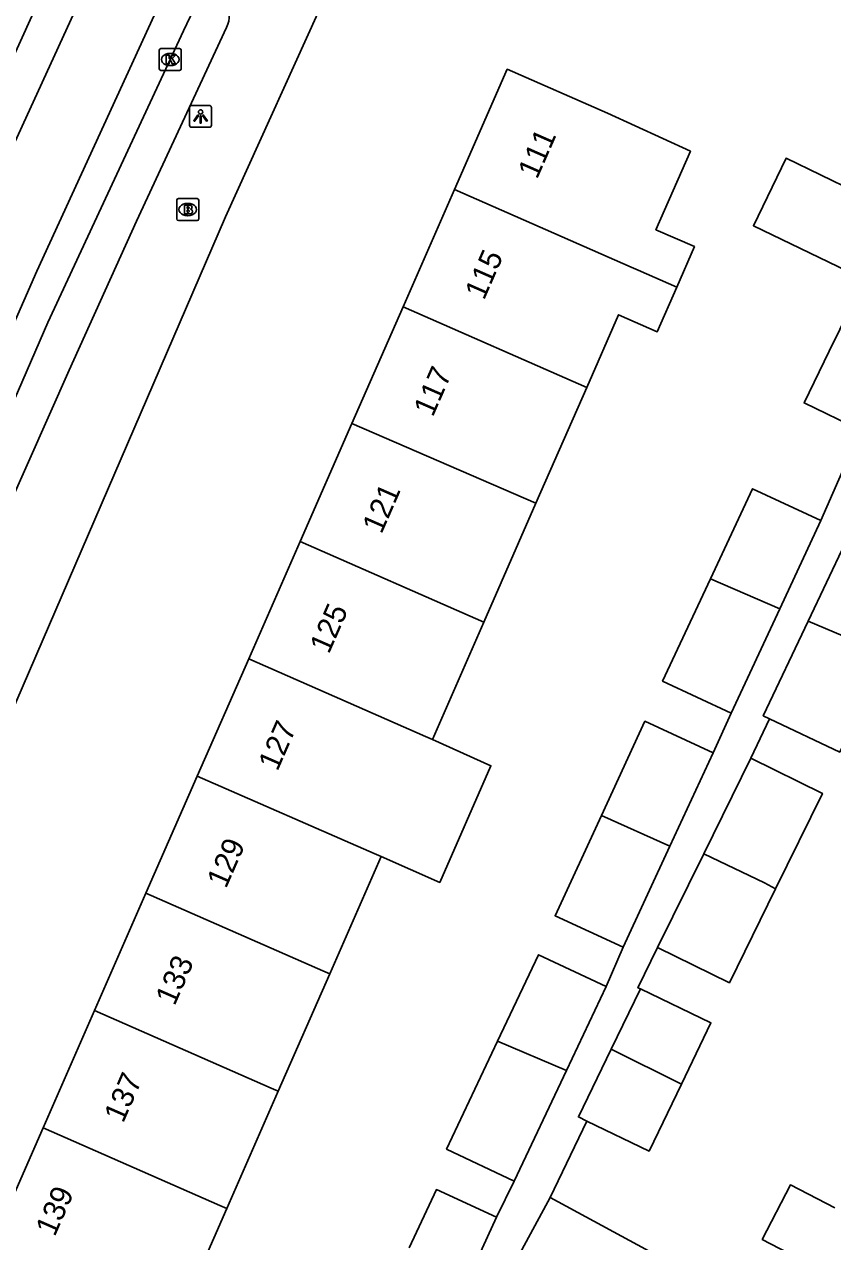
# Model space of a CAD drawing. Extents: x 160356 to 161355, y 381727 to 382845.
# Drawn here: x 160737 to 160773.9, y 382053.9 to 382109.5 of the extents above; entities that cross this region are included whole.
import ezdxf

# ---------------------------------------------------------------- set-up
doc = ezdxf.new("R2010")
doc.units = 0
for name, color, linetype in [('IMGEO_Brandkraan', 7, 'Continuous'), ('IMGEO_Kolk', 7, 'Continuous'), ('IMGEO_Lichtpunt', 7, 'Continuous'), ('IMGEO_Pand', 7, 'Continuous'), ('IMGEO_Pand_nummerreeks', 7, 'Continuous'), ('IMGEO_Rijbaan_lokaal_gesloten', 7, 'Continuous'), ('IMGEO_Voetpad_open', 7, 'Continuous')]:
    doc.layers.add(name, color=color, linetype=linetype)

msp = doc.modelspace()

# ---------------------------------------------------------------- linework, layer by layer
at = {"layer": 'IMGEO_Brandkraan'}
for p, q in [((160743.929, 382100.642), (160743.929, 382101.494)), ((160744.004, 382101.568), (160744.856, 382101.568)), ((160744.93, 382101.494), (160744.93, 382100.642)), ((160744.417, 382101.348), (160744.442, 382101.348)), ((160744.856, 382100.568), (160744.004, 382100.568)), ((160744.44, 382100.788), (160744.415, 382100.788))]:
    msp.add_line(p, q, dxfattribs=at)
for points in [[(160743.929, 382100.642), (160743.929, 382101.494)], [(160744.004, 382101.568), (160744.856, 382101.568)], [(160744.93, 382101.494), (160744.93, 382100.642)], [(160744.277, 382101.268), (160744.277, 382100.868), (160744.49, 382100.868)], [(160744.508, 382101.268), (160744.277, 382101.268)], [(160744.456, 382101.187), (160744.402, 382101.187), (160744.402, 382101.111)], [(160744.402, 382101.111), (160744.455, 382101.111)], [(160744.464, 382101.035), (160744.402, 382101.035), (160744.402, 382100.954)], [(160744.402, 382100.954), (160744.464, 382100.954)], [(160744.856, 382100.568), (160744.004, 382100.568)]]:
    msp.add_lwpolyline(points, dxfattribs=at)
for centre, radius, start, end in [((160744.006, 382101.492), 0.0765, 91.552, 178.448), ((160744.006, 382101.492), 0.0765, 91.552, 178.448), ((160744.854, 382101.492), 0.0765, 1.552, 88.448), ((160744.854, 382101.492), 0.0765, 1.552, 88.448), ((160744.457, 382101.149), 0.0379, 267.8285, 90.9355), ((160744.465, 382100.994), 0.0404, 269.8759, 90.5077), ((160744.496, 382101.119), 0.251, 268.6676, 293.5347), ((160744.512, 382101.123), 0.145, 59.4692, 91.5367), ((160744.537, 382101.17), 0.0922, 285.5137, 58.1501), ((160744.542, 382100.978), 0.105, 301.3115, 78.989), ((160744.006, 382100.644), 0.0765, 181.552, 268.448), ((160744.006, 382100.644), 0.0765, 181.552, 268.448), ((160744.854, 382100.644), 0.0765, 271.552, 358.448), ((160744.854, 382100.644), 0.0765, 271.552, 358.448)]:
    msp.add_arc(centre, radius, start, end, dxfattribs=at)
for centre, major_axis, ratio, start_param, end_param in [((160744.416, 382101.068), (-0.387, 0.002), 0.722429, 4.712389, 7.853982), ((160744.441, 382101.068), (-0.39, 0.002), 0.717154, 1.570796, 4.712389)]:
    msp.add_ellipse(centre, major_axis=major_axis, ratio=ratio, start_param=start_param, end_param=end_param, dxfattribs=at)
at = {"layer": 'IMGEO_Kolk'}
for p, q in [((160743.13, 382107.498), (160743.13, 382108.35)), ((160743.205, 382108.424), (160744.057, 382108.424)), ((160743.618, 382108.204), (160743.643, 382108.204)), ((160744.131, 382108.35), (160744.131, 382107.498)), ((160743.641, 382107.644), (160743.616, 382107.644)), ((160744.057, 382107.424), (160743.205, 382107.424))]:
    msp.add_line(p, q, dxfattribs=at)
for points in [[(160743.13, 382107.498), (160743.13, 382108.35)], [(160743.205, 382108.424), (160744.057, 382108.424)], [(160743.451, 382108.124), (160743.574, 382108.124), (160743.574, 382107.973), (160743.704, 382108.124), (160743.868, 382108.124), (160743.722, 382107.973), (160743.875, 382107.724), (160743.723, 382107.724), (160743.638, 382107.888), (160743.574, 382107.821), (160743.574, 382107.724), (160743.451, 382107.724), (160743.451, 382108.124)], [(160744.131, 382108.35), (160744.131, 382107.498)], [(160744.057, 382107.424), (160743.205, 382107.424)]]:
    msp.add_lwpolyline(points, dxfattribs=at)
for centre, start, end in [((160743.207, 382108.348), 91.552, 178.448), ((160743.207, 382108.348), 91.552, 178.448), ((160744.055, 382108.348), 1.552, 88.448), ((160744.055, 382108.348), 1.552, 88.448), ((160743.207, 382107.5), 181.552, 268.448), ((160743.207, 382107.5), 181.552, 268.448), ((160744.055, 382107.5), 271.552, 358.448), ((160744.055, 382107.5), 271.552, 358.448)]:
    msp.add_arc(centre, 0.0765, start, end, dxfattribs=at)
for centre, major_axis, ratio, start_param, end_param in [((160743.617, 382107.924), (-0.387, 0.002), 0.722429, 4.712389, 7.853982), ((160743.642, 382107.924), (-0.39, 0.002), 0.717154, 1.570796, 4.712389)]:
    msp.add_ellipse(centre, major_axis=major_axis, ratio=ratio, start_param=start_param, end_param=end_param, dxfattribs=at)
at = {"layer": 'IMGEO_Lichtpunt'}
for p, q in [((160745.418, 382105.823), (160744.61, 382105.823)), ((160745.418, 382105.823), (160744.61, 382105.823)), ((160744.516, 382105.728), (160744.516, 382104.921)), ((160744.516, 382105.728), (160744.516, 382104.921)), ((160745.512, 382104.921), (160745.512, 382105.728)), ((160745.512, 382104.921), (160745.512, 382105.728)), ((160744.61, 382104.827), (160745.418, 382104.827)), ((160744.61, 382104.827), (160745.418, 382104.827))]:
    msp.add_line(p, q, dxfattribs=at)
for points in [[(160744.89, 382105.392), (160744.929, 382105.364), (160744.741, 382105.102), (160744.703, 382105.129), (160744.89, 382105.392)], [(160744.992, 382105.344), (160745.039, 382105.344), (160745.039, 382105.022), (160744.992, 382105.022), (160744.992, 382105.344)], [(160745.102, 382105.364), (160745.14, 382105.391), (160745.327, 382105.129), (160745.288, 382105.101), (160745.102, 382105.364)]]:
    msp.add_lwpolyline(points, dxfattribs=at)
msp.add_circle((160745.015, 382105.526), 0.0994, dxfattribs=at)
for centre, start, end in [((160744.61, 382105.728), 90, 180), ((160744.61, 382105.728), 90, 180), ((160745.418, 382105.728), 0, 90), ((160745.418, 382105.728), 0, 90), ((160744.61, 382104.921), 180, 270), ((160744.61, 382104.921), 180, 270), ((160745.418, 382104.921), 270, 0), ((160745.418, 382104.921), 270, 360)]:
    msp.add_arc(centre, 0.0946, start, end, dxfattribs=at)
at = {"layer": 'IMGEO_Pand'}
for points in [[(160766.774, 382097.523), (160767.586, 382099.373), (160765.825, 382100.146), (160767.399, 382103.734), (160763.609, 382105.468), (160759.03, 382107.477), (160756.618, 382101.977)], [(160776.482, 382101.128), (160771.77, 382103.411), (160770.278, 382100.33), (160774.99, 382098.048), (160776.482, 382101.128)], [(160756.618, 382101.977), (160754.268, 382096.618)], [(160766.774, 382097.523), (160765.015, 382098.298), (160764.701, 382098.432), (160756.618, 382101.977)], [(160762.664, 382092.936), (160764.121, 382096.259), (160765.882, 382095.487), (160766.774, 382097.523)], [(160751.933, 382091.294), (160754.268, 382096.618)], [(160754.268, 382096.618), (160762.664, 382092.936)], [(160774.716, 382096.58), (160773.745, 382094.589), (160772.595, 382092.231), (160775.167, 382090.985)], [(160762.664, 382092.936), (160760.344, 382087.647)], [(160749.567, 382085.899), (160751.933, 382091.294)], [(160751.933, 382091.294), (160760.344, 382087.647)], [(160768.316, 382084.191), (160770.241, 382088.313), (160773.366, 382086.853)], [(160760.344, 382087.647), (160757.963, 382082.217)], [(160772.785, 382082.262), (160775.293, 382087.553)], [(160773.366, 382086.853), (160771.482, 382082.818)], [(160747.217, 382080.54), (160749.567, 382085.899)], [(160749.567, 382085.899), (160757.963, 382082.217)], [(160769.258, 382078.06), (160766.133, 382079.52), (160768.316, 382084.191)], [(160768.316, 382084.191), (160771.482, 382082.818)], [(160771.482, 382082.818), (160769.258, 382078.06)], [(160757.963, 382082.217), (160755.612, 382076.855)], [(160771.012, 382077.8), (160770.732, 382077.933), (160772.785, 382082.262)], [(160772.785, 382082.262), (160775.837, 382080.962), (160776.32, 382080.705)], [(160744.866, 382075.181), (160747.217, 382080.54)], [(160755.612, 382076.855), (160755.3, 382076.995), (160747.217, 382080.54)], [(160776.32, 382080.705), (160774.222, 382076.278), (160771.012, 382077.8)], [(160763.334, 382073.384), (160765.323, 382077.683), (160768.44, 382076.241)], [(160755.612, 382076.855), (160758.284, 382075.654), (160755.946, 382070.322), (160753.262, 382071.498)], [(160768.44, 382076.241), (160766.467, 382071.976)], [(160768.011, 382071.633), (160770.156, 382075.996)], [(160770.156, 382075.996), (160773.435, 382074.384), (160771.295, 382070.031)], [(160742.516, 382069.822), (160744.866, 382075.181)], [(160744.866, 382075.181), (160752.95, 382071.636), (160753.262, 382071.498)], [(160764.332, 382067.359), (160761.215, 382068.8), (160763.334, 382073.384)], [(160763.334, 382073.384), (160766.467, 382071.976)], [(160766.467, 382071.976), (160764.332, 382067.359)], [(160753.262, 382071.498), (160750.917, 382066.149)], [(160765.904, 382067.347), (160768.011, 382071.633)], [(160771.295, 382070.031), (160770.788, 382070.295), (160768.011, 382071.633)], [(160740.165, 382064.462), (160742.516, 382069.822)], [(160750.917, 382066.149), (160750.6, 382066.277), (160742.516, 382069.822)], [(160771.295, 382070.031), (160769.182, 382065.735), (160765.904, 382067.347)], [(160758.588, 382063.06), (160760.458, 382067.016), (160763.546, 382065.557)], [(160750.917, 382066.149), (160748.563, 382060.783)], [(160763.546, 382065.557), (160761.733, 382061.722)], [(160765.113, 382065.457), (160763.781, 382062.699)], [(160766.991, 382061.108), (160768.339, 382063.899), (160765.113, 382065.457)], [(160737.815, 382059.102), (160740.165, 382064.462)], [(160740.165, 382064.462), (160748.249, 382060.917), (160748.563, 382060.783)], [(160759.348, 382056.675), (160756.26, 382058.134), (160758.588, 382063.06)], [(160758.588, 382063.06), (160761.733, 382061.722)], [(160763.781, 382062.699), (160762.284, 382059.601), (160762.67, 382059.414)], [(160766.991, 382061.108), (160763.781, 382062.699)], [(160761.733, 382061.722), (160759.348, 382056.675)], [(160748.563, 382060.783), (160746.214, 382055.425)], [(160762.67, 382059.414), (160765.51, 382058.043), (160766.991, 382061.108)], [(160737.815, 382059.102), (160735.404, 382053.605), (160739.983, 382051.597), (160743.832, 382049.994), (160746.214, 382055.425)], [(160746.214, 382055.425), (160745.898, 382055.557), (160737.815, 382059.102)], [(160782.186, 382051.184), (160779.417, 382045.859), (160774.981, 382048.166), (160771.232, 382050.115), (160772.709, 382052.955), (160770.681, 382054.01), (160771.973, 382056.494), (160774.003, 382055.443)], [(160758.545, 382055.017), (160755.794, 382056.283), (160754.549, 382053.617)], [(160759.299, 382052.804), (160760.985, 382055.925)], [(160760.985, 382055.925), (160766.254, 382053.077), (160764.599, 382050.016)], [(160757.306, 382052.327), (160758.545, 382055.017)]]:
    msp.add_lwpolyline(points, dxfattribs=at)
at = {"layer": 'IMGEO_Rijbaan_lokaal_gesloten'}
for points in [[(160704.275, 382025.25), (160710.123, 382039.204), (160720.494, 382066.374), (160724.887, 382077.653), (160727.444, 382083.882), (160731.871, 382093.997), (160742.756, 382117.768), (160747.076, 382126.71), (160748.813, 382130.153), (160751.633, 382135.727), (160755.42, 382142.776), (160760.731, 382152.677), (160766.428, 382162.546), (160770.494, 382169.628), (160769.164, 382170.249)], [(160774.485, 382166.436), (160773.018, 382167.169), (160767.084, 382156.956), (160759.953, 382144.071), (160758.33, 382141.071), (160754.903, 382134.448), (160748.477, 382121.661), (160743.231, 382110.677), (160737.526, 382098.251), (160733.461, 382089.005), (160728.018, 382076.284), (160718.969, 382052.415), (160712.871, 382036.35), (160706.444, 382018.907), (160701.297, 382006.186), (160702.724, 382005.472)], [(160747.213, 382130.437), (160738.5, 382112.538), (160731.504, 382097.136), (160724.098, 382079.993), (160717.39, 382062.79), (160711.373, 382047.241), (160705.42, 382031.515), (160704.223, 382028.902)], [(160723.26, 382059.82), (160726.166, 382067.458), (160731.709, 382081.366), (160738.037, 382095.914), (160744.243, 382109.241), (160745.645, 382112.221)]]:
    msp.add_lwpolyline(points, dxfattribs=at)
at = {"layer": 'IMGEO_Voetpad_open'}
for points in [[(160707.027, 382005.872), (160723.769, 382047.981), (160723.909, 382047.851), (160734.483, 382073.75), (160746.148, 382100.741), (160750.887, 382111.2), (160755.847, 382121.079), (160757.838, 382125.044), (160765.277, 382139.388)], [(160746.198, 382109.393), (160742.095, 382100.543), (160739.007, 382093.724), (160736.186, 382087.376), (160733.213, 382080.329), (160730.253, 382072.926), (160725.881, 382061.727)], [(160773.366, 382086.853), (160775.167, 382090.985)], [(160768.44, 382076.241), (160769.258, 382078.06)], [(160771.012, 382077.8), (160770.156, 382075.996)], [(160763.546, 382065.557), (160764.332, 382067.359)], [(160765.904, 382067.347), (160765.003, 382065.51), (160765.113, 382065.457)], [(160762.67, 382059.414), (160760.985, 382055.925)], [(160758.545, 382055.017), (160759.348, 382056.675)]]:
    msp.add_lwpolyline(points, dxfattribs=at)
msp.add_arc((160745.051, 382109.959), 1.279, 333.7099, 28.7154, dxfattribs=at)

# ---------------------------------------------------------------- texts
at = {"layer": 'IMGEO_Pand_nummerreeks'}
for s, rotation, p in [('111', 66.3199, (160760.393, 382102.418)), ('115', 66.3199, (160757.969, 382096.893)), ('117', 66.3198, (160755.627, 382091.552)), ('121', 66.3198, (160753.282, 382086.205)), ('125', 66.3198, (160750.879, 382080.723)), ('127', 66.3198, (160748.528, 382075.364)), ('129', 66.3198, (160746.178, 382070.005)), ('133', 66.3198, (160743.828, 382064.645)), ('137', 66.3198, (160741.477, 382059.285)), ('139', 66.3199, (160738.35, 382054.098))]:
    msp.add_text(s, height=1, rotation=rotation, dxfattribs=at).set_placement(p)

doc.saveas('drawing.dxf')
